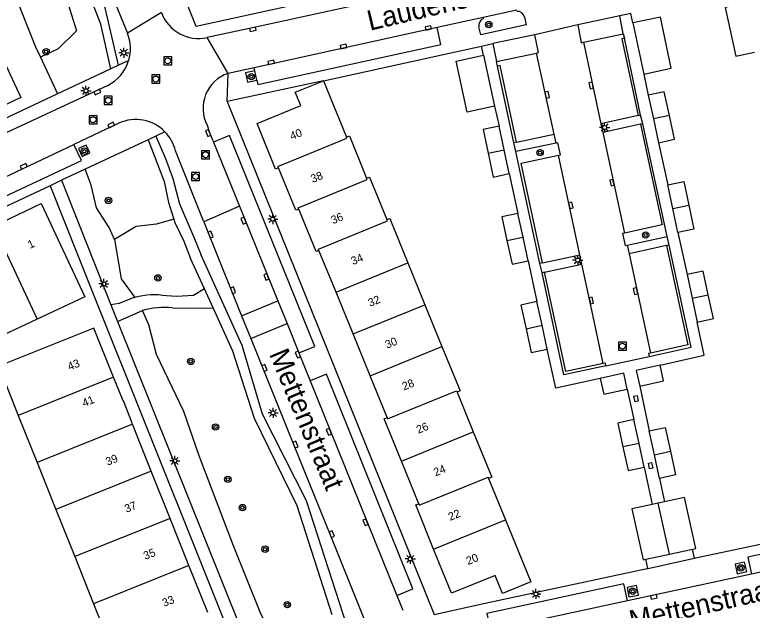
# Model space of a CAD drawing. Extents: x 136000 to 138005, y 398500 to 400500.
# Drawn here: x 137448.5 to 137540.3, y 399528.3 to 399602.3 of the extents above; entities that cross this region are included whole.
import ezdxf

# ---------------------------------------------------------------- set-up
doc = ezdxf.new("R2010")
doc.units = 0
for name, color, linetype in [('gg-afsc-hekwerk', 7, 'Continuous'), ('gg-afsc-muur', 7, 'Continuous'), ('gg-anno-huisnummerreeks BGT', 7, 'Continuous'), ('gg-anno-openbare ruimte label', 7, 'Continuous'), ('gg-bbg-bijgebouw', 7, 'Continuous'), ('gg-bbg-hoofdgebouw', 7, 'Continuous'), ('gg-bbg-tussenscheiding', 7, 'Continuous'), ('gg-knt-verharding', 7, 'Continuous'), ('gg-knt-verharding nz', 7, 'Continuous'), ('gt-grn-groengrens', 7, 'Continuous'), ('gt-grn-vlakafsluiter', 7, 'Continuous'), ('gt-grn-weggrens', 7, 'Continuous'), ('gt-symb-boom', 7, 'Continuous'), ('gt-symb-kolk', 7, 'Continuous'), ('gt-symb-kolk center center', 7, 'Continuous'), ('gt-symb-lichtmast', 7, 'Continuous'), ('gt-symb-rioolschacht', 7, 'Continuous')]:
    doc.layers.add(name, color=color, linetype=linetype)

# ---------------------------------------------------------------- blocks, each defined once
blk = doc.blocks.new('gt0-KOLKCC')
at = {"layer": 'gt-symb-kolk center center'}
blk.add_lwpolyline([(-0.375, 0.2), (0.375, 0.2), (0.375, -0.2), (-0.375, -0.2)], close=True, dxfattribs=at)
blk = doc.blocks.new('gt0-KOLK')
at = {"layer": 'gt-symb-kolk'}
blk.add_lwpolyline([(0, 0), (0.375, 0), (0.375, 0.4), (-0.375, 0.4), (-0.375, 0), (0, 0)], dxfattribs=at)
blk = doc.blocks.new('gt0-BOOM')
at = {"layer": 'gt-symb-boom'}
for radius in [0.4, 0.2]:
    blk.add_circle((0, 0), radius, dxfattribs=at)
blk = doc.blocks.new('gt0-LMAST')
at = {"layer": 'gt-symb-lichtmast'}
for p, q in [((-0.182, 0.173), (-0.447, 0.438)), ((-0.005, 0.246), (-0.005, 0.621)), ((0.172, 0.173), (0.437, 0.438)), ((-0.255, -0.004), (-0.63, -0.004)), ((-0.182, -0.181), (-0.447, -0.446)), ((-0.005, -0.254), (-0.005, -0.629)), ((0.437, -0.446), (0.172, -0.181)), ((0.245, -0.004), (0.62, -0.004))]:
    blk.add_line(p, q, dxfattribs=at)
blk.add_circle((-0.005, -0.004), 0.25, dxfattribs=at)
blk = doc.blocks.new('gt0-RS')
at = {"layer": 'gt-symb-rioolschacht'}
blk.add_lwpolyline([(-0.5, -0.5), (0.5, -0.5), (0.5, 0.5), (-0.5, 0.5)], close=True, dxfattribs=at)
blk.add_circle((0, 0), 0.375, dxfattribs=at)

msp = doc.modelspace()

# ---------------------------------------------------------------- linework, layer by layer
at = {"layer": 'gg-afsc-hekwerk'}
for p, q in [((137440.71, 399624.22), (137451.125, 399598.323)), ((137526.782, 399594.949), (137527.337, 399592.314)), ((137508.217, 399590.948), (137508.779, 399588.485)), ((137528.616, 399586.407), (137529.755, 399581.18)), ((137510.047, 399582.58), (137511.109, 399577.638)), ((137531.02, 399575.266), (137532.169, 399570.035)), ((137512.392, 399571.748), (137513.482, 399566.682)), ((137524.718, 399555.807), (137525.542, 399552.014)), ((137526.268, 399556.159), (137527.457, 399550.605)), ((137526.811, 399546.107), (137527.809, 399541.46)), ((137528.727, 399544.701), (137529.352, 399541.794)), ((137533.407, 399534.858), (137554.177, 399539.322)), ((137506.447, 399529.069), (137526.992, 399533.461))]:
    msp.add_line(p, q, dxfattribs=at)
for points in [[(137528.804, 399558.783), (137534.289, 399560.01), (137533.419, 399564.125)], [(137521.355, 399557.138), (137515.823, 399555.914), (137514.766, 399560.776)]]:
    msp.add_lwpolyline(points, dxfattribs=at)
at = {"layer": 'gg-afsc-muur'}
msp.add_line((137486.92, 399594.117), (137503.359, 399597.707), dxfattribs=at)
at = {"layer": 'gg-bbg-bijgebouw'}
for p, q in [((137528.832, 399602.035), (137525.4, 399601.298)), ((137525.4, 399601.298), (137526.782, 399594.949)), ((137503.436, 399596.541), (137506.851, 399597.285)), ((137506.851, 399597.285), (137508.217, 399590.948)), ((137527.337, 399592.314), (137527.975, 399589.369)), ((137527.975, 399589.369), (137528.616, 399586.407)), ((137509.413, 399585.533), (137508.779, 399588.485)), ((137510.047, 399582.58), (137509.413, 399585.533)), ((137530.386, 399578.231), (137529.755, 399581.18)), ((137511.751, 399574.693), (137511.109, 399577.638)), ((137531.02, 399575.266), (137530.386, 399578.231)), ((137512.392, 399571.748), (137511.751, 399574.693)), ((137534.157, 399570.465), (137532.169, 399570.035)), ((137534.797, 399567.507), (137534.157, 399570.465)), ((137532.169, 399570.035), (137532.794, 399567.08)), ((137514.124, 399563.729), (137513.482, 399566.682)), ((137532.794, 399567.08), (137533.419, 399564.125)), ((137514.766, 399560.776), (137514.124, 399563.729)), ((137526.177, 399549.061), (137525.542, 399552.014)), ((137528.092, 399547.653), (137527.457, 399550.605)), ((137526.811, 399546.107), (137526.177, 399549.061)), ((137528.727, 399544.701), (137528.092, 399547.653)), ((137529.352, 399541.794), (137528.568, 399541.624)), ((137527.809, 399541.46), (137525.306, 399540.917)), ((137528.568, 399541.624), (137527.809, 399541.46)), ((137527.015, 399534.66), (137529.952, 399535.297)), ((137529.952, 399535.297), (137532.838, 399535.923))]:
    msp.add_line(p, q, dxfattribs=at)
for points in [[(137526.782, 399594.949), (137530.196, 399595.682), (137528.832, 399602.035)], [(137508.217, 399590.948), (137504.799, 399590.212), (137503.436, 399596.541)], [(137529.961, 399589.793), (137529.322, 399592.744), (137527.337, 399592.314)], [(137528.616, 399586.407), (137530.6, 399586.842), (137529.961, 399589.793)], [(137508.779, 399588.485), (137506.785, 399588.057), (137507.419, 399585.105)], [(137507.419, 399585.105), (137508.052, 399582.152), (137510.047, 399582.58)], [(137529.755, 399581.18), (137531.74, 399581.605), (137532.371, 399578.655)], [(137532.371, 399578.655), (137533.005, 399575.691), (137531.02, 399575.266)], [(137511.109, 399577.638), (137509.115, 399577.204), (137509.757, 399574.259)], [(137509.757, 399574.259), (137510.398, 399571.314), (137512.392, 399571.748)], [(137533.419, 399564.125), (137535.434, 399564.561), (137534.797, 399567.507)], [(137513.482, 399566.682), (137511.489, 399566.248), (137512.131, 399563.296)], [(137512.131, 399563.296), (137512.772, 399560.343), (137514.766, 399560.776)], [(137528.804, 399558.783), (137525.841, 399558.12), (137526.268, 399556.159)], [(137526.268, 399556.159), (137529.242, 399556.825), (137528.804, 399558.783)], [(137524.718, 399555.807), (137524.284, 399557.786), (137521.355, 399557.138)], [(137521.355, 399557.138), (137521.793, 399555.16), (137524.718, 399555.807)], [(137525.542, 399552.014), (137523.548, 399551.585), (137524.183, 399548.632)], [(137527.457, 399550.605), (137529.442, 399551.032), (137530.078, 399548.077)], [(137524.183, 399548.632), (137524.817, 399545.679), (137526.811, 399546.107)], [(137530.078, 399548.077), (137530.712, 399545.128), (137528.727, 399544.701)], [(137532.838, 399535.923), (137533.227, 399536.007), (137531.83, 399542.331), (137529.352, 399541.794)], [(137525.306, 399540.917), (137526.677, 399534.587), (137527.015, 399534.66)]]:
    msp.add_lwpolyline(points, dxfattribs=at)
at = {"layer": 'gg-bbg-hoofdgebouw'}
for p, q in [((137538.214, 399597.163), (137540.539, 399597.663)), ((137486.92, 399594.117), (137489.776, 399587.123)), ((137488.489, 399567.849), (137486.372, 399573.041)), ((137497.433, 399571.496), (137499.553, 399566.292)), ((137490.606, 399562.657), (137488.489, 399567.849)), ((137457.262, 399567.285), (137451.317, 399564.503)), ((137499.553, 399566.292), (137501.662, 399561.11)), ((137451.317, 399564.503), (137445.611, 399561.832)), ((137492.722, 399557.465), (137490.606, 399562.657)), ((137494.839, 399552.273), (137492.722, 399557.465)), ((137503.551, 399555.42), (137505.561, 399550.481)), ((137448.969, 399552.533), (137451.311, 399546.684)), ((137465.501, 399545.585), (137463.158, 399551.434)), ((137451.311, 399546.684), (137453.652, 399540.836)), ((137498.773, 399541.561), (137496.623, 399546.84)), ((137467.844, 399539.737), (137465.501, 399545.585)), ((137507.476, 399544.704), (137509.573, 399539.557)), ((137453.652, 399540.836), (137455.994, 399534.987)), ((137470.187, 399533.889), (137467.844, 399539.737)), ((137455.994, 399534.987), (137458.336, 399529.138)), ((137472.53, 399528.041), (137470.187, 399533.889)), ((137458.336, 399529.138), (137460.677, 399523.29))]:
    msp.add_line(p, q, dxfattribs=at)
for points in [[(137538.9, 399605.499), (137539.256, 399603.736), (137536.911, 399603.227), (137538.214, 399597.163)], [(137440.116, 399597.536), (137439.61, 399598.624), (137445.008, 399601.135), (137449.27, 399592.026), (137444.116, 399589.607)], [(137481.336, 399583.296), (137480.971, 399583.148), (137478.673, 399588.82), (137484.114, 399591.031), (137483.426, 399592.693), (137486.92, 399594.117)], [(137489.776, 399587.123), (137490.15, 399587.274), (137492.288, 399581.998)], [(137483.861, 399578.162), (137483.497, 399578.017), (137481.336, 399583.296)], [(137492.288, 399581.998), (137492.663, 399582.148), (137494.818, 399576.862)], [(137445.894, 399576.068), (137451.834, 399578.855), (137457.262, 399567.285)], [(137486.372, 399573.041), (137486.014, 399572.889), (137483.861, 399578.162)], [(137494.818, 399576.862), (137495.187, 399577.013), (137497.433, 399571.496)], [(137460.813, 399557.28), (137458.365, 399563.391), (137446.518, 399558.655), (137448.969, 399552.533)], [(137501.662, 399561.11), (137503.918, 399555.57), (137503.551, 399555.42)], [(137462.041, 399554.348), (137461.995, 399554.331), (137460.813, 399557.28)], [(137463.158, 399551.434), (137463.058, 399551.683), (137463.103, 399551.701), (137462.041, 399554.348)], [(137496.623, 399546.84), (137494.472, 399552.119), (137494.839, 399552.273)], [(137505.561, 399550.481), (137507.851, 399544.857), (137507.476, 399544.704)], [(137500.634, 399535.923), (137498.403, 399541.411), (137498.773, 399541.561)], [(137509.573, 399539.557), (137512.71, 399531.855), (137509.201, 399530.419), (137508.295, 399532.642), (137502.865, 399530.435), (137500.634, 399535.923)]]:
    msp.add_lwpolyline(points, dxfattribs=at)
at = {"layer": 'gg-bbg-tussenscheiding'}
for p, q in [((137529.961, 399589.793), (137527.975, 399589.369)), ((137507.419, 399585.105), (137509.413, 399585.533)), ((137530.386, 399578.231), (137532.371, 399578.655)), ((137445.894, 399576.068), (137451.317, 399564.503)), ((137509.757, 399574.259), (137511.751, 399574.693)), ((137488.489, 399567.849), (137497.433, 399571.496)), ((137532.794, 399567.08), (137534.797, 399567.507)), ((137490.606, 399562.657), (137499.553, 399566.292)), ((137512.131, 399563.296), (137514.124, 399563.729)), ((137492.722, 399557.465), (137501.662, 399561.11)), ((137460.813, 399557.28), (137448.969, 399552.533)), ((137463.158, 399551.434), (137451.311, 399546.684)), ((137496.623, 399546.84), (137505.561, 399550.481)), ((137526.177, 399549.061), (137524.183, 399548.632)), ((137528.092, 399547.653), (137530.078, 399548.077)), ((137465.501, 399545.585), (137453.652, 399540.836)), ((137529.952, 399535.297), (137528.568, 399541.624)), ((137467.844, 399539.737), (137455.994, 399534.987)), ((137500.634, 399535.923), (137509.573, 399539.557)), ((137470.187, 399533.889), (137458.336, 399529.138))]:
    msp.add_line(p, q, dxfattribs=at)
for points in [[(137481.336, 399583.296), (137481.271, 399583.455), (137489.841, 399586.964), (137489.776, 399587.123)], [(137483.861, 399578.162), (137483.791, 399578.334), (137492.358, 399581.826), (137492.288, 399581.998)], [(137486.372, 399573.041), (137486.306, 399573.203), (137494.884, 399576.7), (137494.818, 399576.862)], [(137494.839, 399552.273), (137494.91, 399552.099), (137503.48, 399555.594), (137503.551, 399555.42)], [(137498.773, 399541.561), (137498.843, 399541.388), (137507.406, 399544.877), (137507.476, 399544.704)]]:
    msp.add_lwpolyline(points, dxfattribs=at)
at = {"layer": 'gg-knt-verharding'}
for p, q in [((137447.284, 399637.628), (137462.543, 399600.011)), ((137510.967, 399602.878), (137506.813, 399601.97)), ((137525.142, 399602.479), (137523.778, 399602.182)), ((137525.4, 399601.298), (137525.142, 399602.479)), ((137506.813, 399601.97), (137501.082, 399600.719)), ((137506.838, 399601.855), (137506.813, 399601.97)), ((137523.778, 399602.182), (137518.563, 399601.053)), ((137524.224, 399599.95), (137523.778, 399602.182)), ((137501.082, 399600.719), (137478.319, 399595.742)), ((137513.204, 399599.839), (137507.985, 399598.74)), ((137519.275, 399598.895), (137524.224, 399599.95)), ((137524.224, 399599.95), (137524.357, 399599.41)), ((137506.595, 399598.43), (137507.985, 399598.74)), ((137507.985, 399598.74), (137508.448, 399596.507)), ((137526.383, 399589.856), (137524.357, 399599.41)), ((137503.359, 399597.707), (137506.595, 399598.43)), ((137506.851, 399597.285), (137506.595, 399598.43)), ((137508.448, 399596.507), (137513.408, 399597.556)), ((137461.437, 399596.053), (137460.468, 399595.598)), ((137462.699, 399596.645), (137461.437, 399596.053)), ((137508.591, 399595.943), (137508.448, 399596.507)), ((137510.619, 399586.391), (137508.591, 399595.943)), ((137460.468, 399595.598), (137453.856, 399592.5)), ((137478.319, 399595.742), (137475.059, 399595.027)), ((137478.658, 399594.17), (137478.409, 399595.335)), ((137486.92, 399594.117), (137474.933, 399591.521)), ((137460.097, 399593.546), (137434.054, 399581.415)), ((137453.856, 399592.5), (137416.504, 399574.99)), ((137474.933, 399591.521), (137500.681, 399527.793)), ((137526.08, 399589.784), (137526.383, 399589.856)), ((137526.673, 399588.774), (137526.383, 399589.856)), ((137461.461, 399588.84), (137455.894, 399586.2)), ((137526.673, 399588.774), (137526.35, 399588.703)), ((137529.683, 399574.768), (137526.673, 399588.774)), ((137467.216, 399587.766), (137466.091, 399587.239)), ((137465.125, 399586.787), (137457.294, 399583.12)), ((137466.091, 399587.239), (137465.125, 399586.787)), ((137436.17, 399576.96), (137455.894, 399586.2)), ((137473.26, 399586.496), (137476.479, 399578.534)), ((137510.959, 399586.483), (137510.619, 399586.391)), ((137510.836, 399585.335), (137510.619, 399586.391)), ((137515.856, 399586.363), (137510.836, 399585.335)), ((137472.028, 399576.589), (137468.523, 399585.393)), ((137513.841, 399571.409), (137510.836, 399585.335)), ((137457.294, 399583.12), (137454.355, 399581.744)), ((137454.355, 399581.744), (137452.931, 399581.077)), ((137452.931, 399581.077), (137416.227, 399563.893)), ((137524.707, 399573.704), (137529.683, 399574.768)), ((137529.941, 399573.692), (137529.683, 399574.768)), ((137529.941, 399573.692), (137529.604, 399573.629)), ((137472.119, 399568.266), (137470.39, 399572.042)), ((137514.184, 399571.476), (137513.841, 399571.409)), ((137514.122, 399570.242), (137513.841, 399571.409)), ((137514.439, 399570.321), (137514.122, 399570.242)), ((137473.211, 399565.882), (137472.119, 399568.266)), ((137476.74, 399564.914), (137481.251, 399566.75)), ((137481.251, 399566.75), (137482.397, 399563.933)), ((137460.498, 399566.262), (137461.318, 399564.22)), ((137461.318, 399564.22), (137464.422, 399565.565)), ((137476.74, 399564.914), (137477.886, 399562.098)), ((137461.318, 399564.22), (137477.015, 399525.132)), ((137477.886, 399562.098), (137482.397, 399563.933)), ((137482.397, 399563.933), (137483.874, 399560.302)), ((137483.874, 399560.302), (137485.268, 399556.838)), ((137522.045, 399558.704), (137527.451, 399559.871)), ((137533.079, 399534.808), (137532.838, 399535.923)), ((137527.263, 399533.52), (137527.015, 399534.66)), ((137533.079, 399534.808), (137533.407, 399534.858)), ((137526.992, 399533.461), (137527.263, 399533.52)), ((137540.158, 399532.816), (137524.743, 399529.494)), ((137496.047, 399530.164), (137496.793, 399528.322)), ((137500.681, 399527.793), (137506.447, 399529.069)), ((137524.743, 399529.494), (137507.688, 399525.83))]:
    msp.add_line(p, q, dxfattribs=at)
for points in [[(137461.437, 399596.053), (137459.769, 399603.177), (137458.723, 399605.904), (137457.22, 399608.768), (137454.029, 399617.174), (137451.794, 399622.879), (137449.52, 399626.702), (137447, 399634.082), (137445.191, 399639.116)], [(137460.468, 399595.598), (137459.218, 399601.158), (137457.924, 399604.604), (137456.146, 399608.024), (137452.914, 399616.814), (137451.342, 399621.525), (137448.396, 399626.231), (137446.883, 399630.968), (137445.076, 399636.494), (137444.168, 399638.637)], [(137546.844, 399615.729), (137541.666, 399614.547), (137511.243, 399607.902), (137488.392, 399602.921), (137478.088, 399600.702), (137472.478, 399599.477)], [(137518.554, 399611.256), (137471.109, 399600.84), (137466.376, 399612.697)], [(137511.925, 399602.018), (137512.126, 399601.059), (137506.502, 399599.835), (137506.272, 399600.818)], [(137518.563, 399601.053), (137519, 399598.836), (137519.275, 399598.895)], [(137513.408, 399597.556), (137513.66, 399597.61), (137513.204, 399599.839)], [(137524.357, 399599.41), (137524.037, 399599.343), (137526.08, 399589.784)], [(137510.959, 399586.483), (137508.926, 399596.008), (137508.591, 399595.943)], [(137478.409, 399595.335), (137477.245, 399595.086), (137477.494, 399593.921), (137478.658, 399594.17)], [(137472.45, 399588.579), (137472.773, 399587.699), (137473.26, 399586.496)], [(137526.35, 399588.703), (137529.039, 399576.204), (137524.382, 399575.197)], [(137465.125, 399586.787), (137467.115, 399581.603), (137467.636, 399578.983), (137468.313, 399576.897)], [(137466.091, 399587.239), (137467.292, 399584.476), (137468.201, 399581.971), (137469.014, 399578.837), (137470.799, 399574.689), (137471.72, 399572.427)], [(137456.913, 399584.701), (137457.862, 399585.14), (137457.412, 399586.126), (137456.452, 399585.678), (137456.913, 399584.701)], [(137516.151, 399584.861), (137516.423, 399584.918), (137516.1, 399586.413), (137515.856, 399586.363)], [(137514.184, 399571.476), (137511.518, 399583.882), (137516.151, 399584.861)], [(137454.355, 399581.744), (137459.064, 399569.832), (137460.498, 399566.262)], [(137452.931, 399581.077), (137458.208, 399567.859), (137478.722, 399516.657)], [(137476.479, 399578.534), (137480.003, 399569.817), (137481.251, 399566.75)], [(137468.313, 399576.897), (137468.439, 399576.512), (137469.549, 399574.194), (137470.39, 399572.042)], [(137472.028, 399576.589), (137472.693, 399574.914), (137476.74, 399564.914)], [(137524.382, 399575.197), (137524.128, 399575.142), (137524.463, 399573.652), (137524.707, 399573.704)], [(137527.451, 399559.871), (137532.675, 399561.008), (137529.941, 399573.692)], [(137529.604, 399573.629), (137532.246, 399561.292), (137527.613, 399560.282)], [(137519.125, 399460.563), (137516.493, 399462.778), (137510.007, 399476.269), (137507.461, 399482.877), (137504.612, 399492.572), (137498.608, 399503.15), (137494.906, 399515.691), (137489.832, 399526.441), (137484.804, 399541.922), (137479.357, 399552.68), (137476.833, 399561.205), (137471.72, 399572.427)], [(137522.045, 399558.704), (137516.833, 399557.572), (137514.122, 399570.242)], [(137521.737, 399558.981), (137517.083, 399557.993), (137514.439, 399570.321)], [(137472.119, 399568.266), (137470.763, 399567.451), (137468.656, 399567.314), (137467.412, 399567.375)], [(137463.046, 399567.052), (137461.522, 399566.457), (137460.498, 399566.262)], [(137468.142, 399565.909), (137472.188, 399565.865), (137473.211, 399565.882)], [(137488.03, 399527.731), (137483.675, 399541.28), (137478.333, 399552.153), (137475.669, 399560.514), (137473.211, 399565.882)], [(137477.886, 399562.098), (137483.254, 399548.838), (137487.772, 399537.704), (137492.42, 399526.181), (137495.558, 399518.528), (137495.671, 399518.268)], [(137527.613, 399560.282), (137527.362, 399560.227), (137527.451, 399559.871)], [(137522.045, 399558.704), (137522.001, 399559.037), (137521.737, 399558.981)], [(137485.268, 399556.838), (137487.792, 399550.564), (137496.047, 399530.164)], [(137562.61, 399537.651), (137550.867, 399535.13), (137540.158, 399532.816)], [(137538.125, 399534.043), (137538.397, 399532.855), (137539.576, 399533.125), (137539.305, 399534.313), (137538.125, 399534.043)], [(137524.688, 399531.166), (137524.915, 399529.976), (137526.103, 399530.202), (137525.877, 399531.392), (137524.688, 399531.166)]]:
    msp.add_lwpolyline(points, dxfattribs=at)
for centre, radius, start, end in [((137471.409, 399604.306), 4.946, 200.3547, 282.47646), ((137511.071, 399601.872), 0.867, 9.6808, 94.80066), ((137507.149, 399601.012), 0.898, 110.24172, 192.5064), ((137457.812, 399598.105), 5.101, 343.36549, 21.94155), ((137457.811, 399598.107), 5.101, 296.61652, 343.34811), ((137476.527, 399590.681), 4.587, 108.66119, 207.28017), ((137463.576, 399584.215), 5.086, 44.29087, 114.56721), ((137463.587, 399584.221), 5.074, 13.36083, 44.32933), ((137465.851, 399558.798), 8.718, 79.68574, 105.78765), ((137465.964, 399558.456), 9.078, 105.88481, 108.74788), ((137467.301, 399554.717), 11.223, 85.70282, 104.86377)]:
    msp.add_arc(centre, radius, start, end, dxfattribs=at)
at = {"layer": 'gg-knt-verharding nz'}
for p, q in [((137518.563, 399601.053), (137513.204, 399599.839)), ((137519.275, 399598.895), (137521.446, 399588.784)), ((137515.608, 399587.498), (137513.408, 399597.556)), ((137478.409, 399595.335), (137478.319, 399595.742)), ((137526.08, 399589.784), (137521.446, 399588.784)), ((137521.446, 399588.784), (137521.681, 399587.696)), ((137526.35, 399588.703), (137521.681, 399587.696)), ((137521.681, 399587.696), (137524.382, 399575.197)), ((137510.959, 399586.483), (137515.608, 399587.498)), ((137515.856, 399586.363), (137515.608, 399587.498)), ((137518.817, 399572.474), (137516.151, 399584.861)), ((137524.707, 399573.704), (137524.942, 399572.619)), ((137529.604, 399573.629), (137524.942, 399572.619)), ((137514.184, 399571.476), (137518.817, 399572.474)), ((137519.066, 399571.317), (137518.817, 399572.474)), ((137524.942, 399572.619), (137527.613, 399560.282)), ((137514.439, 399570.321), (137519.066, 399571.317)), ((137527.263, 399533.52), (137533.079, 399534.808))]:
    msp.add_line(p, q, dxfattribs=at)
for points in [[(137478.658, 399594.17), (137478.772, 399593.657), (137501.538, 399598.63), (137501.082, 399600.719)], [(137483.874, 399560.302), (137485.863, 399561.111), (137475.255, 399587.303), (137473.26, 399586.496)], [(137416.928, 399567.948), (137417.865, 399565.949), (137456.837, 399584.212), (137455.894, 399586.2)], [(137521.737, 399558.981), (137520.043, 399566.779), (137519.066, 399571.317)], [(137496.047, 399530.164), (137498.027, 399530.965), (137487.294, 399557.653), (137485.268, 399556.838)], [(137562.61, 399537.651), (137562.149, 399539.783), (137539.702, 399534.931), (137540.158, 399532.816)], [(137524.743, 399529.494), (137524.291, 399531.602), (137507.235, 399527.932), (137507.688, 399525.83)]]:
    msp.add_lwpolyline(points, dxfattribs=at)
at = {"layer": 'gt-grn-groengrens'}
for p, q in [((137451.125, 399598.323), (137451.732, 399597.029)), ((137451.732, 399597.029), (137453.856, 399592.5))]:
    msp.add_line(p, q, dxfattribs=at)
for points in [[(137437.18, 399633.348), (137438.381, 399633.91), (137444.701, 399633.181), (137450.411, 399618.908), (137456.209, 399600.335), (137453.936, 399598.063), (137451.732, 399597.029)], [(137460.917, 399574.403), (137460.261, 399575.877), (137458.695, 399578.332), (137458.019, 399581.15), (137457.294, 399583.12)], [(137468.313, 399576.897), (137466.177, 399576.311), (137463.622, 399576.014), (137460.917, 399574.403)], [(137460.917, 399574.403), (137461.763, 399569.503), (137463.479, 399567.187)], [(137480.5, 399525.175), (137479.155, 399527.862), (137475.738, 399536.325), (137471.481, 399547.51), (137469.576, 399553.01), (137466.174, 399560.118), (137465.198, 399563.778), (137464.422, 399565.565)]]:
    msp.add_lwpolyline(points, dxfattribs=at)
at = {"layer": 'gt-grn-vlakafsluiter'}
msp.add_line((137475.059, 399595.027), (137472.478, 399599.477), dxfattribs=at)
at = {"layer": 'gt-grn-weggrens'}
for p, q in [((137466.772, 399602.586), (137462.543, 399600.011)), ((137474.933, 399591.521), (137475.059, 399595.027)), ((137476.479, 399578.534), (137472.028, 399576.589))]:
    msp.add_line(p, q, dxfattribs=at)

# ---------------------------------------------------------------- block references
at = {"layer": 'gt-symb-boom'}
for p in [(137507.49, 399601.092), (137452.428, 399597.724), (137477.951, 399594.628), (137457.192, 399585.363), (137513.872, 399585.179), (137460.191, 399579.235), (137527.012, 399574.953), (137466.34, 399569.616), (137470.426, 399559.242), (137473.506, 399551.089), (137475.031, 399544.591), (137476.848, 399541.076), (137479.668, 399535.907), (137538.851, 399533.584), (137525.396, 399530.684), (137482.437, 399529.018)]:
    msp.add_blockref('gt0-BOOM', p, dxfattribs=at)
at = {"layer": 'gt-symb-kolk'}
for p, rotation in [((137478.088, 399600.702), -168.01740840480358), ((137500.02, 399600.487), 11.982591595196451), ((137489.456, 399598.177), 11.982591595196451), ((137480.454, 399596.21), 11.982591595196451), ((137458.718, 399592.904), -155.0230828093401), ((137520.415, 399593.562), 102.3624924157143), ((137514.554, 399592.328), -77.63750758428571), ((137460.615, 399588.439), 25.37035898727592), ((137472.773, 399587.699), 112.00969147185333), ((137449.728, 399583.31), 25.092457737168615), ((137523.02, 399581.491), 102.36249241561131), ((137517.499, 399578.597), -77.63750758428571), ((137477.18, 399576.805), 112.00969147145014), ((137472.693, 399574.914), -68.32746608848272), ((137480.003, 399569.817), 112.00969147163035), ((137475.488, 399567.995), -68.00527250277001), ((137525.939, 399568.018), 102.3624924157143), ((137520.043, 399566.779), -77.63750758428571), ((137483.928, 399560.168), 112.00969147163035), ((137479.396, 399558.36), -67.99779012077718), ((137487.792, 399550.564), 112.00969147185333), ((137483.254, 399548.838), -67.94382439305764), ((137492.337, 399539.329), 112.00969147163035), ((137487.772, 399537.704), -68.03376277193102), ((137527.973, 399530.187), -167.837048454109)]:
    msp.add_blockref('gt0-KOLK', p, dxfattribs=dict(at, rotation=rotation))
at = {"layer": 'gt-symb-kolk center center', "rotation": -78.25640057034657}
for p in [(137525.812, 399554.609), (137527.615, 399546.283)]:
    msp.add_blockref('gt0-KOLKCC', p, dxfattribs=at)
at = {"layer": 'gt-symb-lichtmast'}
for p in [(137462.098, 399597.598), (137457.394, 399592.872), (137521.911, 399588.308), (137480.628, 399576.938), (137518.555, 399571.825), (137459.608, 399568.865), (137480.667, 399552.84), (137468.429, 399546.878), (137497.737, 399534.706), (137513.358, 399530.349)]:
    msp.add_blockref('gt0-LMAST', p, dxfattribs=at)
at = {"layer": 'gt-symb-rioolschacht'}
for p in [(137467.567, 399596.591), (137466.075, 399594.332), (137460.163, 399591.681), (137458.268, 399589.267), (137472.259, 399584.921), (137471.018, 399582.216), (137524.111, 399561.137)]:
    msp.add_blockref('gt0-RS', p, dxfattribs=at)

# ---------------------------------------------------------------- texts
at = {"layer": 'gg-anno-huisnummerreeks BGT'}
for s, rotation, p in [('40', 22.1, (137482.997, 399586.731)), ('38', 22.3, (137485.588, 399581.414)), ('36', 22.2, (137488.111, 399576.281)), ('1', 25.1, (137450.423, 399573.222)), ('34', 22.2, (137490.604, 399571.198)), ('32', 22.2, (137492.721, 399566.006)), ('30', 22.2, (137494.838, 399560.814)), ('43', 21.8, (137455.341, 399558.095)), ('28', 22.2, (137496.954, 399555.622)), ('41', 21.8, (137457.156, 399553.565)), ('26', 22.2, (137498.722, 399550.232)), ('39', 21.8, (137460.081, 399546.269)), ('24', 22.2, (137500.873, 399544.952)), ('37', 21.8, (137462.425, 399540.42)), ('22', 22.1, (137502.692, 399539.418)), ('35', 21.8, (137464.768, 399534.572)), ('20', 22.1, (137504.923, 399533.93)), ('33', 21.8, (137467.111, 399528.724))]:
    msp.add_text(s, height=1, rotation=rotation, dxfattribs=at).set_placement(p)
at = {"layer": 'gg-anno-openbare ruimte label'}
for s, rotation, p in [('Laudenstraat', 13.4, (137492.703, 399600.32)), ('Mettenstraat', 292.7, (137480.134, 399560.168)), ('Mettenstraat', 12.8, (137525.287, 399525.795))]:
    msp.add_text(s, height=2.5, rotation=rotation, dxfattribs=at).set_placement(p)

doc.saveas('drawing.dxf')
